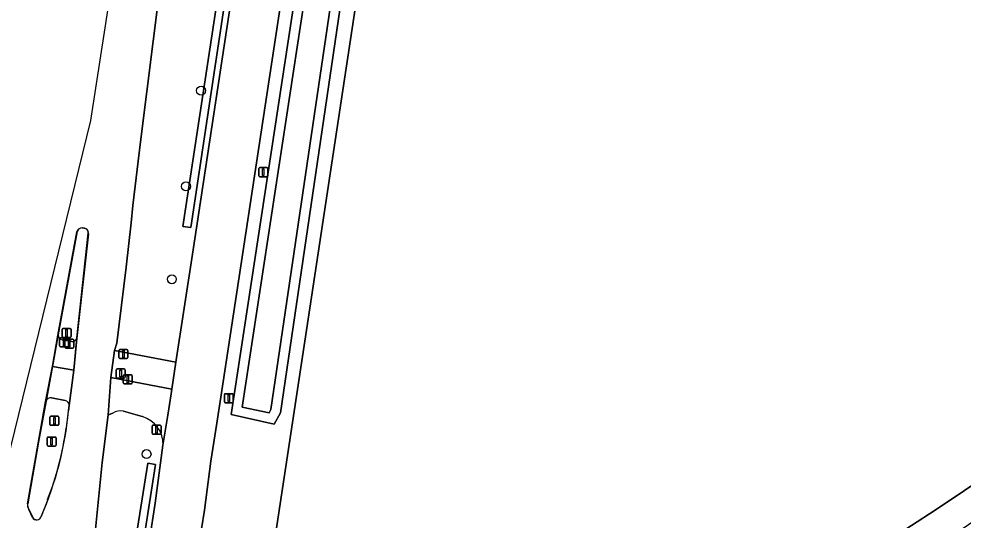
# Model space of a CAD drawing. Extents: x 161483 to 162250, y 379484 to 380833.
# Drawn here: x 161536.3 to 161640.1, y 379808.4 to 379863.4 of the extents above; entities that cross this region are included whole.
import ezdxf

# ---------------------------------------------------------------- set-up
doc = ezdxf.new("R2010")
doc.units = 0
for name, color, linetype in [('IMGEO_Berm_groen', 7, 'Continuous'), ('IMGEO_Boom', 7, 'Continuous'), ('IMGEO_Drukknoppaal', 7, 'Continuous'), ('IMGEO_Fietspad_gesloten', 7, 'Continuous'), ('IMGEO_Gemengd_bos', 7, 'Continuous'), ('IMGEO_Groenvoorziening', 7, 'Continuous'), ('IMGEO_Haag', 7, 'Continuous'), ('IMGEO_Lichtmast', 7, 'Continuous'), ('IMGEO_Oever', 7, 'Continuous'), ('IMGEO_Portaal', 7, 'Continuous'), ('IMGEO_Rijbaan_lokaal_open', 7, 'Continuous'), ('IMGEO_Rijbaan_regionaal_gesloten', 7, 'Continuous'), ('IMGEO_Verkeersbordpaal', 7, 'Continuous'), ('IMGEO_Verkeerseiland_gesloten', 7, 'Continuous'), ('IMGEO_Verkeersregelinstallatiepaal', 7, 'Continuous'), ('IMGEO_Voetpad_open', 7, 'Continuous'), ('IMGEO_Waterloop', 7, 'Continuous')]:
    doc.layers.add(name, color=color, linetype=linetype)

msp = doc.modelspace()

# ---------------------------------------------------------------- linework, layer by layer
at = {"layer": 'IMGEO_Berm_groen'}
for points in [[(161566.42, 379910.1), (161565.21, 379910.27), (161557.69, 379911.33), (161556.01, 379900.27), (161549.68, 379849.93), (161548.84, 379842.91), (161548.65, 379841.02), (161548.1, 379836.15), (161547.08, 379827.82), (161546.83, 379827.02), (161553.58, 379825.73), (161555.39, 379837.58)], [(161560.72, 379882.51), (161562.66, 379894.84), (161563.4, 379894.71), (161561.5, 379882.33), (161555.21, 379840.51), (161554.33, 379840.61)], [(161548.34, 379801.05), (161550.5, 379814.62), (161551.34, 379814.47), (161549.21, 379800.91)]]:
    msp.add_lwpolyline(points, close=True, dxfattribs=at)
for points in [[(161546.64, 379820.14), (161546.14, 379819.93), (161545.48, 379814.72), (161544.23, 379802.25), (161544.17, 379801.74), (161544.15, 379801.55), (161543.9, 379799.22), (161542.99, 379790.84), (161541.48, 379775.69), (161540.11, 379760.61), (161539.32, 379751.97)], [(161549.88, 379819.74), (161547.82, 379820.33)], [(161549.37, 379797.47), (161550.68, 379806.2), (161551.31, 379810.23), (161552.15, 379816.61)]]:
    msp.add_lwpolyline(points, dxfattribs=at)
for centre, radius, start, end in [((161547.43, 379818.97), 1.41, 74.2299, 124.2999), ((161549.03, 379816.73), 3.13, 357.8128, 74.0829)]:
    msp.add_arc(centre, radius, start, end, dxfattribs=at)
at = {"layer": 'IMGEO_Boom'}
for centre in [(161556.34, 379855.54), (161554.68, 379845.03), (161553.13, 379834.83), (161550.35, 379815.63)]:
    msp.add_circle(centre, 0.489, dxfattribs=at)
at = {"layer": 'IMGEO_Drukknoppaal'}
for p, q in [((161547.79, 379823.44), (161547.79, 379824.24)), ((161547.79, 379824.24), (161547.79, 379823.44)), ((161547.89, 379824.34), (161548.68, 379824.34)), ((161548.68, 379824.34), (161547.89, 379824.34)), ((161548.78, 379824.24), (161548.78, 379823.44)), ((161548.78, 379823.44), (161548.78, 379824.24)), ((161548.68, 379823.34), (161547.89, 379823.34)), ((161547.89, 379823.34), (161548.68, 379823.34))]:
    msp.add_line(p, q, dxfattribs=at)
msp.add_lwpolyline([(161548.21, 379824.22), (161548.36, 379824.22), (161548.36, 379823.47), (161548.21, 379823.47), (161548.21, 379824.22)], dxfattribs=at)
for centre, start, end in [((161547.89, 379824.24), 90, 180), ((161547.89, 379824.24), 90, 180), ((161548.68, 379824.24), 0, 90), ((161548.68, 379824.24), 360, 90), ((161547.89, 379823.44), 180, 270), ((161547.89, 379823.44), 180, 270), ((161548.68, 379823.44), 270, 0), ((161548.68, 379823.44), 270, 0)]:
    msp.add_arc(centre, 0.1, start, end, dxfattribs=at)
at = {"layer": 'IMGEO_Fietspad_gesloten'}
for points in [[(161542.37, 379824.83), (161540.01, 379825.26), (161539.31, 379821.43)], [(161541.85, 379820.95), (161542.37, 379824.83)], [(161553.05, 379822.24), (161553.13, 379822.77), (161546.43, 379824.04), (161546.14, 379819.93), (161546.64, 379820.14)], [(161552.15, 379816.61), (161552.68, 379819.89), (161553.05, 379822.24)], [(161539.89, 379821.79), (161541.42, 379821.51)], [(161547.82, 379820.33), (161549.88, 379819.74)]]:
    msp.add_lwpolyline(points, dxfattribs=at)
for centre, radius, start, end in [((161539.79, 379821.32), 0.49, 77.2604, 166.9961), ((161541.32, 379820.99), 0.531, 355.9652, 79.1719), ((161547.43, 379818.97), 1.41, 74.2299, 124.2999), ((161549.03, 379816.73), 3.13, 357.8128, 74.0829)]:
    msp.add_arc(centre, radius, start, end, dxfattribs=at)
at = {"layer": 'IMGEO_Gemengd_bos'}
msp.add_lwpolyline([(161583.94, 379934.95), (161568.83, 379835.28), (161557.11, 379758.02), (161608.41, 379790.94), (161636.99, 379809.49), (161669.02, 379830.92), (161724.52, 379868.47), (161765.96, 379896.56)], dxfattribs=at)
at = {"layer": 'IMGEO_Groenvoorziening'}
for points in [[(161583.94, 379934.95), (161583.11, 379942.62), (161582.14, 379948.01), (161580.63, 379952.95), (161579.5, 379955.24), (161577.35, 379957.56), (161574.42, 379938.48), (161574.26, 379936.39), (161574.12, 379934.45), (161574.4, 379931.31), (161574.49, 379927.65), (161574.04, 379923.97), (161560.77, 379836.76), (161558.44, 379821.4), (161558.06, 379819.04), (161557.42, 379814.85), (161556.7, 379809.46), (161556.07, 379805.38), (161554.77, 379796.72), (161550.7, 379765.37), (161550.33, 379761.55)], [(161555, 379756.87), (161557.11, 379758.02), (161568.83, 379835.28), (161583.94, 379934.95)]]:
    msp.add_lwpolyline(points, dxfattribs=at)
for points in [[(161579.04, 379913.57), (161573.35, 379876.39), (161565.07, 379820.16), (161564.38, 379818.93), (161559.64, 379819.96), (161567.03, 379868.43), (161574.59, 379916.14), (161576.38, 379916.36), (161578.09, 379915.69), (161578.81, 379914.93)], [(161561.5, 379882.33), (161563.4, 379894.71), (161562.66, 379894.84), (161560.72, 379882.51), (161554.33, 379840.61), (161555.21, 379840.51)], [(161551.34, 379814.47), (161550.5, 379814.62), (161548.34, 379801.05), (161549.21, 379800.91)]]:
    msp.add_lwpolyline(points, close=True, dxfattribs=at)
at = {"layer": 'IMGEO_Haag'}
for points in [[(161561.5, 379882.33), (161563.4, 379894.71), (161562.66, 379894.84), (161560.72, 379882.51), (161554.33, 379840.61), (161555.21, 379840.51)], [(161551.34, 379814.47), (161550.5, 379814.62), (161548.34, 379801.05), (161549.21, 379800.91)]]:
    msp.add_lwpolyline(points, close=True, dxfattribs=at)
at = {"layer": 'IMGEO_Lichtmast'}
for p, q in [((161562.68, 379846.19), (161562.68, 379846.99)), ((161562.68, 379846.99), (161562.68, 379846.19)), ((161562.78, 379847.09), (161563.57, 379847.09)), ((161563.57, 379847.09), (161562.78, 379847.09)), ((161563.67, 379846.99), (161563.67, 379846.19)), ((161563.67, 379846.19), (161563.67, 379846.99)), ((161563.57, 379846.09), (161562.78, 379846.09)), ((161562.78, 379846.09), (161563.57, 379846.09)), ((161558.9, 379821.37), (161558.9, 379822.16)), ((161558.9, 379822.16), (161558.9, 379821.37)), ((161559, 379822.26), (161559.78, 379822.26)), ((161559.78, 379822.26), (161559, 379822.26)), ((161559.88, 379822.16), (161559.88, 379821.37)), ((161559.88, 379821.37), (161559.88, 379822.16)), ((161559.78, 379821.27), (161559, 379821.27)), ((161559, 379821.27), (161559.78, 379821.27)), ((161539.42, 379816.6), (161539.42, 379817.4)), ((161539.42, 379817.4), (161539.42, 379816.6)), ((161539.52, 379817.5), (161540.31, 379817.5)), ((161540.31, 379817.5), (161539.52, 379817.5)), ((161540.41, 379817.4), (161540.41, 379816.6)), ((161540.41, 379816.6), (161540.41, 379817.4)), ((161540.31, 379816.5), (161539.52, 379816.5)), ((161539.52, 379816.5), (161540.31, 379816.5))]:
    msp.add_line(p, q, dxfattribs=at)
for points in [[(161563.1, 379846.97), (161563.25, 379846.97), (161563.25, 379846.22), (161563.1, 379846.22), (161563.1, 379846.97)], [(161559.32, 379822.14), (161559.47, 379822.14), (161559.47, 379821.39), (161559.32, 379821.39), (161559.32, 379822.14)], [(161539.84, 379817.38), (161539.99, 379817.38), (161539.99, 379816.63), (161539.84, 379816.63), (161539.84, 379817.38)]]:
    msp.add_lwpolyline(points, dxfattribs=at)
for centre, start, end in [((161562.78, 379846.99), 90, 180), ((161562.78, 379846.99), 90, 180), ((161563.57, 379846.99), 0, 90), ((161563.57, 379846.99), 360, 90), ((161562.78, 379846.19), 180, 270), ((161562.78, 379846.19), 180, 270), ((161563.57, 379846.19), 270, 0), ((161563.57, 379846.19), 270, 0), ((161559, 379822.16), 90, 180), ((161559, 379822.16), 90, 180), ((161559.78, 379822.16), 0, 90), ((161559.78, 379822.16), 360, 90), ((161559, 379821.37), 180, 270), ((161559, 379821.37), 180, 270), ((161559.78, 379821.37), 270, 0), ((161559.78, 379821.37), 270, 0), ((161539.52, 379817.4), 90, 180), ((161539.52, 379817.4), 90, 180), ((161540.31, 379817.4), 0, 90), ((161540.31, 379817.4), 360, 90), ((161539.52, 379816.6), 180, 270), ((161539.52, 379816.6), 180, 270), ((161540.31, 379816.6), 270, 0), ((161540.31, 379816.6), 270, 0)]:
    msp.add_arc(centre, 0.1, start, end, dxfattribs=at)
at = {"layer": 'IMGEO_Oever'}
for points in [[(161579.04, 379913.57), (161578.81, 379914.93), (161578.09, 379915.69), (161576.38, 379916.36), (161574.59, 379916.14), (161567.03, 379868.43), (161559.64, 379819.96), (161564.38, 379818.93), (161565.07, 379820.16), (161573.35, 379876.39)], [(161568.1, 379868.26), (161575.54, 379915.16), (161576.24, 379915.25), (161577.47, 379914.77), (161577.8, 379914.42), (161577.95, 379913.56), (161572.28, 379876.55), (161564.02, 379820.51), (161563.83, 379820.16), (161560.87, 379820.8)]]:
    msp.add_lwpolyline(points, close=True, dxfattribs=at)
at = {"layer": 'IMGEO_Portaal'}
for p, q in [((161539.73, 379818.89), (161539.73, 379819.69)), ((161539.73, 379819.69), (161539.73, 379818.89)), ((161539.83, 379819.79), (161540.62, 379819.79)), ((161540.62, 379819.79), (161539.83, 379819.79)), ((161540.62, 379818.79), (161539.83, 379818.79)), ((161539.83, 379818.79), (161540.62, 379818.79)), ((161540.72, 379819.69), (161540.72, 379818.89)), ((161540.72, 379818.89), (161540.72, 379819.69))]:
    msp.add_line(p, q, dxfattribs=at)
msp.add_lwpolyline([(161540.15, 379819.66), (161540.3, 379819.66), (161540.3, 379818.91), (161540.15, 379818.91), (161540.15, 379819.66)], dxfattribs=at)
for centre, start, end in [((161539.83, 379819.69), 90, 180), ((161539.83, 379819.69), 90, 180), ((161539.83, 379818.89), 180, 270), ((161539.83, 379818.89), 180, 270), ((161540.62, 379819.69), 0, 90), ((161540.62, 379819.69), 360, 90), ((161540.62, 379818.89), 270, 0), ((161540.62, 379818.89), 270, 0)]:
    msp.add_arc(centre, 0.1, start, end, dxfattribs=at)
at = {"layer": 'IMGEO_Rijbaan_lokaal_open'}
for points in [[(161556.07, 379805.38), (161556.7, 379809.46), (161557.42, 379814.85), (161558.06, 379819.04), (161558.44, 379821.4), (161560.77, 379836.76), (161574.04, 379923.97), (161574.49, 379927.65), (161574.4, 379931.31), (161574.12, 379934.45), (161574.26, 379936.39), (161572.22, 379936.71), (161572.32, 379937.34), (161568.76, 379939.45)], [(161568.67, 379924.98), (161568.64, 379924.71), (161566.42, 379910.1), (161555.39, 379837.58), (161553.58, 379825.73), (161553.13, 379822.77), (161553.05, 379822.24), (161552.68, 379819.89), (161552.15, 379816.61), (161551.31, 379810.23), (161550.68, 379806.2), (161549.37, 379797.47), (161545.28, 379765.99), (161545.09, 379763.98), (161543.3, 379741.06), (161542.78, 379730.23), (161542.27, 379719.34), (161541.04, 379686.2), (161541.25, 379674.78), (161537.74, 379653.47)], [(161765.96, 379896.56), (161724.52, 379868.47), (161669.02, 379830.92), (161636.99, 379809.49), (161608.41, 379790.94), (161557.11, 379758.02), (161558.81, 379755.14), (161605.67, 379785.27), (161609.27, 379787.59), (161636.84, 379805.31), (161648.17, 379813.01), (161721.74, 379861.99), (161724.63, 379863.92), (161746.76, 379878.66)]]:
    msp.add_lwpolyline(points, dxfattribs=at)
at = {"layer": 'IMGEO_Rijbaan_regionaal_gesloten'}
for points in [[(161637.54, 380449.19), (161634.42, 380428.72), (161633.8, 380424.68), (161622.13, 380350.53), (161608.3, 380261.7), (161590.69, 380150.92), (161580.24, 380085.17), (161544.18, 379852.27), (161534.04, 379811.02), (161532.83, 379804.99), (161502.42, 379652.5), (161501.18, 379627.2), (161487.61, 379545.27), (161483.05, 379509.29), (161486.22, 379508.49)], [(161637.54, 380449.19), (161634.42, 380428.72), (161633.8, 380424.68), (161622.13, 380350.53), (161608.3, 380261.7), (161590.69, 380150.92), (161580.24, 380085.17), (161544.18, 379852.27), (161534.04, 379811.02), (161532.83, 379804.99), (161502.57, 379653.26), (161515.33, 379654.71), (161525.55, 379711.44)], [(161544.23, 379802.25), (161545.48, 379814.72), (161546.14, 379819.93), (161546.43, 379824.04), (161546.83, 379827.02), (161547.08, 379827.82), (161548.1, 379836.15), (161548.65, 379841.02), (161548.84, 379842.91), (161549.68, 379849.93), (161556.01, 379900.27), (161557.69, 379911.33), (161561.45, 379936.04)], [(161544.23, 379802.25), (161545.48, 379814.72), (161546.14, 379819.93), (161546.43, 379824.04), (161546.83, 379827.02), (161547.08, 379827.82), (161548.1, 379836.15), (161548.65, 379841.02), (161548.84, 379842.91), (161549.68, 379849.93), (161556.01, 379900.27), (161557.69, 379911.33), (161561.11, 379933.82)], [(161537.27, 379810.16), (161539.24, 379821.41), (161540, 379825.27), (161540.59, 379828.7), (161542.68, 379840.02)], [(161537.29, 379810.18), (161538.48, 379816.94), (161539.31, 379821.43), (161540.01, 379825.26), (161540.65, 379828.73), (161541.56, 379833.7), (161542.73, 379840.08)], [(161543.96, 379839.82), (161542.7, 379828.33), (161542.37, 379824.83), (161541.81, 379821), (161541.52, 379818.48)], [(161543.95, 379839.89), (161542.68, 379828.41)], [(161543.28, 379840.46), (161543.52, 379840.43)], [(161543.32, 379840.46), (161543.5, 379840.42)], [(161542.68, 379828.41), (161542.37, 379824.83), (161541.85, 379820.95), (161541.78, 379820.38)], [(161539.49, 379810.63), (161538.76, 379808.77)], [(161537.84, 379808.69), (161537.41, 379809.6)], [(161537.81, 379808.66), (161537.41, 379809.56)]]:
    msp.add_lwpolyline(points, dxfattribs=at)
for centre, radius, start, end in [((161543.23, 379839.91), 0.555, 84.77, 168.2877), ((161543.24, 379839.94), 0.525, 81.5964, 163.9438), ((161543.48, 379839.95), 0.473, 352.3279, 87.8278), ((161543.4, 379839.88), 0.564, 354.6982, 77.413), ((161504.18, 379823.96), 37.77, 336.3003, 354.5557), ((161506.76, 379823.28), 35.08, 338.8642, 352.1342), ((161537.94, 379810), 0.686, 166.9184, 219.6488), ((161538.36, 379810.1), 1.08, 175.9407, 207.8167), ((161538.26, 379808.92), 0.518, 209.7449, 343.0418), ((161538.29, 379808.93), 0.506, 208.3954, 342.6715)]:
    msp.add_arc(centre, radius, start, end, dxfattribs=at)
at = {"layer": 'IMGEO_Verkeersbordpaal'}
for p, q in [((161551.05, 379818.81), (161551.84, 379818.81)), ((161551.84, 379818.81), (161551.05, 379818.81)), ((161550.95, 379817.92), (161550.95, 379818.71)), ((161550.95, 379818.71), (161550.95, 379817.92)), ((161551.84, 379817.82), (161551.05, 379817.82)), ((161551.05, 379817.82), (161551.84, 379817.82)), ((161551.94, 379818.71), (161551.94, 379817.92)), ((161551.94, 379817.92), (161551.94, 379818.71))]:
    msp.add_line(p, q, dxfattribs=at)
msp.add_lwpolyline([(161551.37, 379818.69), (161551.52, 379818.69), (161551.52, 379817.94), (161551.37, 379817.94), (161551.37, 379818.69)], dxfattribs=at)
for centre, start, end in [((161551.05, 379818.71), 90, 180), ((161551.05, 379818.71), 90, 180), ((161551.84, 379818.71), 0, 90), ((161551.84, 379818.71), 360, 90), ((161551.05, 379817.92), 180, 270), ((161551.05, 379817.92), 180, 270), ((161551.84, 379817.92), 270, 0), ((161551.84, 379817.92), 270, 0)]:
    msp.add_arc(centre, 0.1, start, end, dxfattribs=at)
at = {"layer": 'IMGEO_Verkeerseiland_gesloten'}
for points in [[(161542.73, 379840.08), (161541.56, 379833.7), (161540.65, 379828.73)], [(161542.68, 379828.41), (161543.95, 379839.89)], [(161543.5, 379840.42), (161543.32, 379840.46)], [(161541.06, 379828.17), (161542.14, 379828)], [(161539.31, 379821.43), (161538.48, 379816.94), (161537.29, 379810.18)], [(161541.42, 379821.51), (161539.89, 379821.79)], [(161541.78, 379820.38), (161541.85, 379820.95)], [(161537.41, 379809.6), (161537.84, 379808.69)]]:
    msp.add_lwpolyline(points, dxfattribs=at)
for centre, radius, start, end in [((161543.24, 379839.94), 0.525, 81.5964, 163.9438), ((161543.48, 379839.95), 0.473, 352.3279, 87.8278), ((161541.14, 379828.66), 0.494, 172.5374, 260.8027), ((161542.21, 379828.47), 0.472, 261.481, 352.5988), ((161539.79, 379821.32), 0.49, 77.2604, 166.9961), ((161541.32, 379820.99), 0.531, 355.9652, 79.1719), ((161504.18, 379823.96), 37.77, 336.3003, 354.5557), ((161538.36, 379810.1), 1.08, 175.9407, 207.8167), ((161538.29, 379808.93), 0.506, 208.3954, 342.6715)]:
    msp.add_arc(centre, radius, start, end, dxfattribs=at)
at = {"layer": 'IMGEO_Verkeersregelinstallatiepaal'}
for p, q in [((161541.06, 379828.53), (161541.06, 379829.33)), ((161541.06, 379829.33), (161541.06, 379828.53)), ((161541.16, 379829.43), (161541.95, 379829.43)), ((161541.95, 379829.43), (161541.16, 379829.43)), ((161542.05, 379829.33), (161542.05, 379828.53)), ((161542.05, 379828.53), (161542.05, 379829.33)), ((161540.8, 379827.5), (161540.8, 379828.3)), ((161540.8, 379828.3), (161540.8, 379827.5)), ((161540.9, 379828.4), (161541.69, 379828.4)), ((161541.69, 379828.4), (161540.9, 379828.4)), ((161541.95, 379828.43), (161541.16, 379828.43)), ((161541.16, 379828.43), (161541.95, 379828.43)), ((161541.37, 379827.36), (161541.37, 379828.16)), ((161541.37, 379828.16), (161541.37, 379827.36)), ((161541.47, 379828.26), (161542.25, 379828.26)), ((161542.25, 379828.26), (161541.47, 379828.26)), ((161541.79, 379828.3), (161541.79, 379827.5)), ((161541.79, 379827.5), (161541.79, 379828.3)), ((161542.35, 379828.16), (161542.35, 379827.36)), ((161542.35, 379827.36), (161542.35, 379828.16)), ((161541.69, 379827.4), (161540.9, 379827.4)), ((161540.9, 379827.4), (161541.69, 379827.4)), ((161542.25, 379827.26), (161541.47, 379827.26)), ((161541.47, 379827.26), (161542.25, 379827.26)), ((161547.41, 379827.12), (161548.2, 379827.12)), ((161548.2, 379827.12), (161547.41, 379827.12)), ((161547.31, 379826.22), (161547.31, 379827.02)), ((161547.31, 379827.02), (161547.31, 379826.22)), ((161548.2, 379826.12), (161547.41, 379826.12)), ((161547.41, 379826.12), (161548.2, 379826.12)), ((161548.3, 379827.02), (161548.3, 379826.22)), ((161548.3, 379826.22), (161548.3, 379827.02)), ((161547.02, 379824.08), (161547.02, 379824.88)), ((161547.02, 379824.88), (161547.02, 379824.08)), ((161547.12, 379824.98), (161547.9, 379824.98)), ((161547.9, 379824.98), (161547.12, 379824.98)), ((161547.9, 379823.98), (161547.12, 379823.98)), ((161547.12, 379823.98), (161547.9, 379823.98)), ((161548, 379824.88), (161548, 379824.08)), ((161548, 379824.08), (161548, 379824.88))]:
    msp.add_line(p, q, dxfattribs=at)
for points in [[(161541.48, 379829.31), (161541.63, 379829.31), (161541.63, 379828.56), (161541.48, 379828.56), (161541.48, 379829.31)], [(161541.22, 379828.27), (161541.37, 379828.27), (161541.37, 379827.52), (161541.22, 379827.52), (161541.22, 379828.27)], [(161541.78, 379828.14), (161541.93, 379828.14), (161541.93, 379827.39), (161541.78, 379827.39), (161541.78, 379828.14)], [(161547.73, 379826.99), (161547.88, 379826.99), (161547.88, 379826.24), (161547.73, 379826.24), (161547.73, 379826.99)], [(161547.43, 379824.86), (161547.59, 379824.86), (161547.59, 379824.11), (161547.43, 379824.11), (161547.43, 379824.86)]]:
    msp.add_lwpolyline(points, dxfattribs=at)
for centre, start, end in [((161541.16, 379829.33), 90, 180), ((161541.16, 379829.33), 90, 180), ((161541.95, 379829.33), 0, 90), ((161541.95, 379829.33), 360, 90), ((161540.9, 379828.3), 90, 180), ((161540.9, 379828.3), 90, 180), ((161541.16, 379828.53), 180, 270), ((161541.16, 379828.53), 180, 270), ((161541.47, 379828.16), 90, 180), ((161541.47, 379828.16), 90, 180), ((161541.69, 379828.3), 0, 90), ((161541.69, 379828.3), 360, 90), ((161541.95, 379828.53), 270, 0), ((161541.95, 379828.53), 270, 0), ((161542.25, 379828.16), 0, 90), ((161542.25, 379828.16), 360, 90), ((161540.9, 379827.5), 180, 270), ((161540.9, 379827.5), 180, 270), ((161541.47, 379827.36), 180, 270), ((161541.47, 379827.36), 180, 270), ((161541.69, 379827.5), 270, 0), ((161541.69, 379827.5), 270, 0), ((161542.25, 379827.36), 270, 0), ((161542.25, 379827.36), 270, 0), ((161547.41, 379827.02), 90, 180), ((161547.41, 379827.02), 90, 180), ((161548.2, 379827.02), 0, 90), ((161548.2, 379827.02), 360, 90), ((161547.41, 379826.22), 180, 270), ((161547.41, 379826.22), 180, 270), ((161548.2, 379826.22), 270, 0), ((161548.2, 379826.22), 270, 0), ((161547.12, 379824.88), 90, 180), ((161547.12, 379824.88), 90, 180), ((161547.12, 379824.08), 180, 270), ((161547.12, 379824.08), 180, 270), ((161547.9, 379824.88), 0, 90), ((161547.9, 379824.88), 360, 90), ((161547.9, 379824.08), 270, 0), ((161547.9, 379824.08), 270, 0)]:
    msp.add_arc(centre, 0.1, start, end, dxfattribs=at)
at = {"layer": 'IMGEO_Voetpad_open'}
for points in [[(161540.65, 379828.73), (161540.01, 379825.26), (161542.37, 379824.83), (161542.68, 379828.41)], [(161542.14, 379828), (161541.06, 379828.17)]]:
    msp.add_lwpolyline(points, dxfattribs=at)
msp.add_lwpolyline([(161553.58, 379825.73), (161546.83, 379827.02), (161546.43, 379824.04), (161553.13, 379822.77)], close=True, dxfattribs=at)
for centre, radius, start, end in [((161541.14, 379828.66), 0.494, 172.5374, 260.8027), ((161542.21, 379828.47), 0.472, 261.481, 352.5988)]:
    msp.add_arc(centre, radius, start, end, dxfattribs=at)
at = {"layer": 'IMGEO_Waterloop'}
msp.add_lwpolyline([(161564.02, 379820.51), (161572.28, 379876.55), (161577.95, 379913.56), (161577.8, 379914.42), (161577.47, 379914.77), (161576.24, 379915.25), (161575.54, 379915.16), (161568.1, 379868.26), (161560.87, 379820.8), (161563.83, 379820.16)], close=True, dxfattribs=at)

doc.saveas('drawing.dxf')
